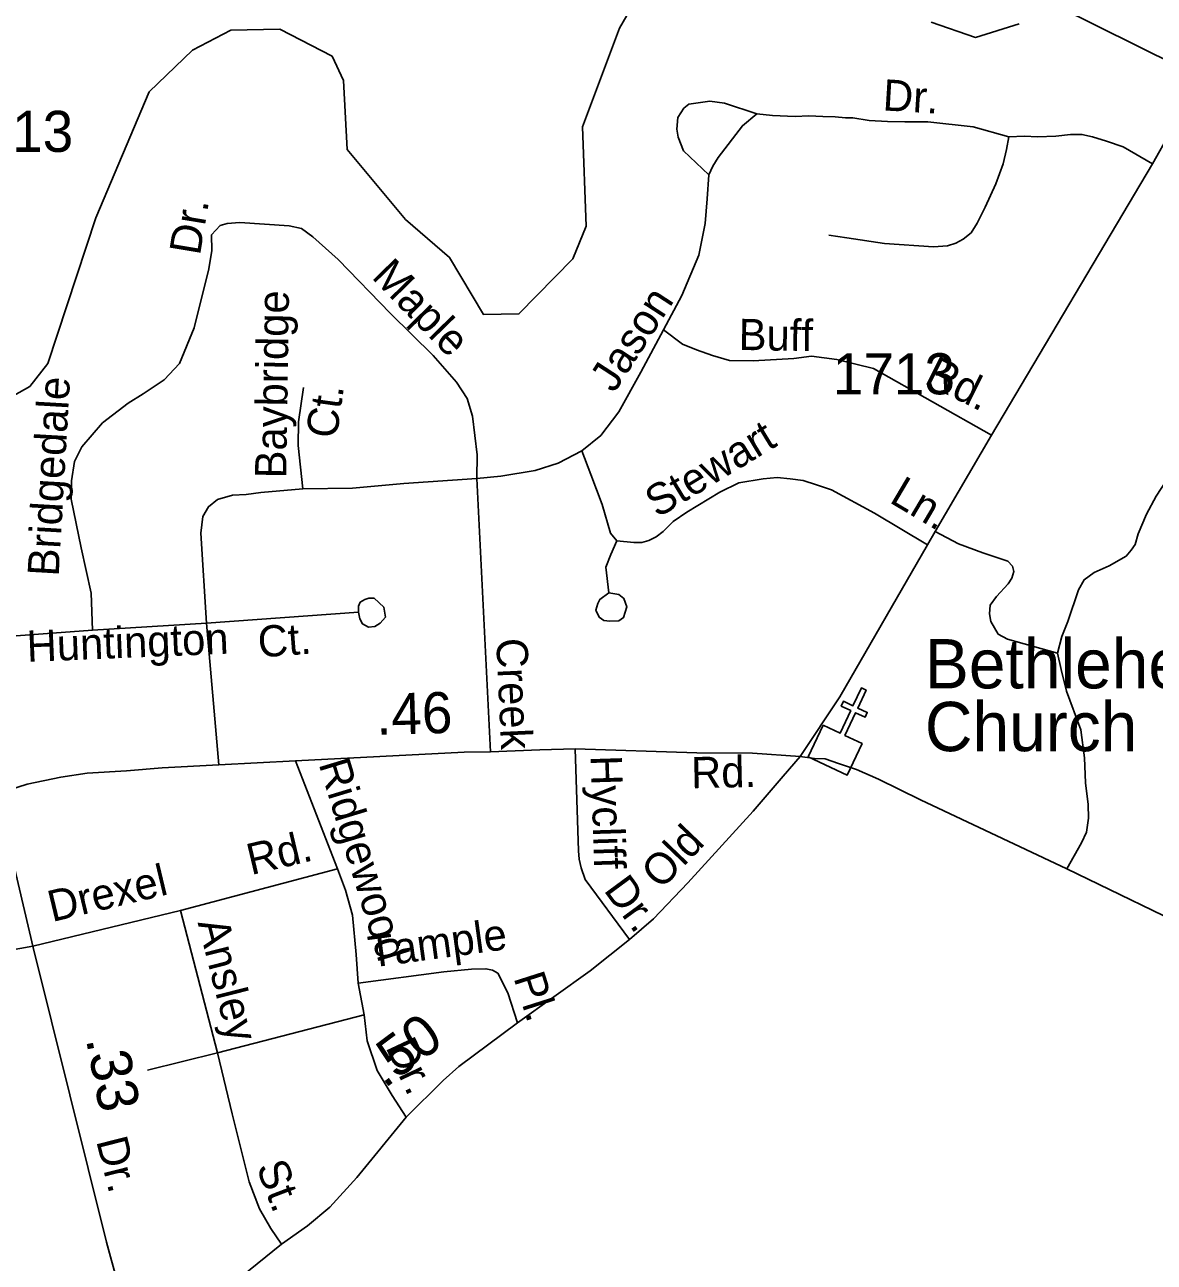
# Model space of a CAD drawing. Extents: x 2220236 to 2384410, y 720751 to 894131.
# Drawn here: x 2341119 to 2344556, y 796965 to 800730 of the extents above; entities that cross this region are included whole.
import ezdxf

# ---------------------------------------------------------------- set-up
doc = ezdxf.new("R2010")
doc.units = 0
for name, color, linetype in [('Exist Cultural Church CELL', 7, 'Continuous'), ('Exist Cultural Church Label', 7, 'Continuous'), ('Exist Hydrographic Creek Single Shore', 7, 'Continuous'), ('Exist Road Non-System Type 51', 7, 'Continuous'), ('Exist Road Non-System Type 51 Label', 7, 'Continuous'), ('Exist Road Secondary Mileage Hundredths English Label', 7, 'Continuous'), ('Exist Road Secondary Type 51 Attributed', 7, 'Continuous'), ('Exist Road Secondary Type 51 Label', 7, 'Continuous'), ('Exist Road Secondary Type 51 Number Label', 7, 'Continuous')]:
    doc.layers.add(name, color=color, linetype=linetype)

msp = doc.modelspace()

# ---------------------------------------------------------------- linework, layer by layer
at = {"layer": 'Exist Cultural Church CELL'}
msp.add_lwpolyline([(2343548.2, 798599), (2343599.8, 798574.9), (2343632.2, 798643.8), (2343603.2, 798657.4), (2343610, 798671.9), (2343639, 798658.3), (2343664.6, 798712.7), (2343679.1, 798705.9), (2343653.5, 798651.5), (2343682.5, 798637.9), (2343675.7, 798623.4), (2343646.7, 798637), (2343614.3, 798568.1), (2343666.5, 798543.5), (2343621.2, 798447.1), (2343503, 798502.7)], close=True, dxfattribs=at)
at = {"layer": 'Exist Hydrographic Creek Single Shore'}
for points in [[(2341069.5, 799593.4), (2341133.9, 799629.8), (2341188.5, 799699.1), (2341335.3, 800142.2), (2341497.3, 800526.3), (2341629.3, 800653.1), (2341745.4, 800713.7), (2341895.3, 800716.5), (2342054.4, 800634.4), (2342088.4, 800560.3), (2342099.3, 800350.7), (2342277.3, 800138), (2342411.4, 800022.1), (2342514.3, 799849.1), (2342622.4, 799850.2), (2342786.5, 800017.7), (2342827.5, 800117.8), (2342815.4, 800419.3), (2342928.3, 800719.3), (2342977.4, 800803.4)], [(2344260.4, 800786.8), (2344626.5, 800605.5), (2344684.2, 800569.1), (2344720, 800530.2), (2344760.1, 800463.9), (2344899.3, 800317.3), (2345207.5, 800339.7), (2345322.4, 800423.3), (2345468.4, 800767.2)], [(2343877.3, 800738.4), (2344011.4, 800691.4), (2344144.3, 800732.9)]]:
    msp.add_lwpolyline(points, dxfattribs=at)
at = {"layer": 'Exist Road Non-System Type 51'}
for p, q in [((2342494.2, 799349.8), (2342535.8, 798517.9)), ((2342134, 798943.1), (2341672, 798909.7)), ((2341672, 798909.7), (2341324.6, 798888.1)), ((2341672, 798909.7), (2341709.6, 798478.5)), ((2341942.9, 798491), (2342070.4, 798161.8)), ((2341592.8, 798036), (2342070.4, 798161.8)), ((2341592.8, 798036), (2341143.6, 797927.2)), ((2341705, 797602.2), (2341592.8, 798036)), ((2342133, 797814.7), (2342151.5, 797717.7)), ((2341705, 797602.2), (2342151.5, 797717.7)), ((2341705, 797602.2), (2341491.8, 797549.7))]:
    msp.add_line(p, q, dxfattribs=at)
for points in [[(2343346.2, 800459), (2343247.8, 800491.8), (2343203.7, 800497.4), (2343139.9, 800488.6), (2343124.2, 800476.3), (2343106.5, 800448.2), (2343103, 800412.1), (2343107.1, 800388.2), (2343123.6, 800346.5), (2343200.5, 800273.4)], [(2343346.2, 800459), (2343302.6, 800422.6), (2343228.9, 800326.2), (2343212.2, 800299.5), (2343200.5, 800273.4)], [(2344550.2, 800306.6), (2344461.1, 800358.5), (2344410.8, 800375.8), (2344368, 800389.6), (2344335.5, 800396.4), (2344301.3, 800396.4), (2344256.8, 800391.3), (2344200.8, 800389.3), (2344160.7, 800390.8), (2344113.2, 800389.6), (2344004.5, 800419.1), (2343866.3, 800435.2), (2343796.3, 800434.6), (2343744.5, 800435.8), (2343688.3, 800439.2), (2343638.2, 800446.5), (2343616, 800446.7), (2343584.6, 800449.5), (2343547, 800451.2), (2343504.3, 800452.9), (2343463.2, 800451.2), (2343394.2, 800453.6), (2343346.2, 800459)], [(2343565.8, 800090), (2343620.6, 800081.5), (2343735.2, 800064.4), (2343884, 800054.1), (2343926.7, 800057.5), (2343952.4, 800066.1), (2343974.6, 800078.1), (2343998.6, 800096.9), (2344017.4, 800126), (2344041.3, 800175.6), (2344073.8, 800245.8), (2344096.1, 800307.4), (2344106.3, 800350.2), (2344113.2, 800389.6)], [(2343200.5, 800273.4), (2343195.5, 800200.4), (2343188.7, 800125.1), (2343169.9, 800029.3), (2343118.6, 799906.1), (2343062.2, 799801.9)], [(2342494.2, 799349.8), (2342494.9, 799421.2), (2342481.5, 799538.9), (2342464.9, 799592.7), (2342432.3, 799642.4), (2342361.3, 799723.5), (2342231.8, 799851.9), (2342071.9, 800015.8), (2341995.2, 800084.9), (2341960.8, 800110.5), (2341922.9, 800118), (2341772.8, 800128.3), (2341734.9, 800125.7), (2341712.9, 800119.6), (2341687.3, 800091.1), (2341687.8, 800043.2), (2341678.5, 799987.1), (2341634.2, 799808.5), (2341589.2, 799700), (2341542.6, 799649.7), (2341479.1, 799606.9), (2341433.7, 799579.2), (2341355, 799518.8), (2341292.6, 799446.2), (2341270.1, 799401.1), (2341260.4, 799342.4), (2341259.8, 799286.5), (2341290.7, 799138.8), (2341320.4, 799001.1), (2341324.6, 798888.1)], [(2343062.2, 799801.9), (2342993.9, 799673.1), (2342926.1, 799552.6), (2342871.4, 799480.7), (2342814.1, 799433.7)], [(2343062.2, 799801.9), (2343120.6, 799758.5), (2343163, 799741), (2343211.1, 799723.6), (2343263.3, 799708.3), (2343335.2, 799707.2), (2343459.2, 799714.7), (2343512.8, 799722.1), (2343589.8, 799711.8), (2343701, 799684.4), (2344061, 799481.6)], [(2341966.7, 799626.8), (2341952, 799522.5), (2341950.9, 799450.6), (2341964.5, 799318.7)], [(2342814.1, 799433.7), (2342742.3, 799396), (2342672.1, 799373.8), (2342567.8, 799356.7), (2342494.2, 799349.8)], [(2342814.1, 799433.7), (2342841.5, 799361.4), (2342875.7, 799271.1), (2342901.3, 799183.8), (2342920.1, 799159.8)], [(2344717.8, 799458), (2344670.2, 799421.4), (2344609, 799368.7), (2344561.7, 799296.1), (2344532.5, 799241.7), (2344507.2, 799181.5), (2344497.7, 799149.3), (2344485.8, 799131.2), (2344469.9, 799113.1), (2344418.5, 799084.4), (2344372.7, 799063.9), (2344343, 799041.5), (2344325.2, 799011.4), (2344292.5, 798915), (2344275, 798868.9), (2344261.7, 798818.7)], [(2343866, 799147.8), (2343704.4, 799244.5), (2343573.5, 799315.6), (2343528.2, 799330.1), (2343487.2, 799343.8), (2343447.8, 799349), (2343408.5, 799352.4), (2343365.7, 799349), (2343291.7, 799336.7), (2343234.1, 799308.2), (2343132.9, 799247), (2343091.3, 799218.5), (2343061.7, 799188.1), (2343039.7, 799171.8), (2343017.9, 799161.5), (2342996, 799155.4), (2342972, 799155), (2342920.1, 799159.8)], [(2341964.5, 799318.7), (2341836.5, 799307.3), (2341792.7, 799300.7), (2341750.6, 799299.2), (2341705.4, 799285.4), (2341677.9, 799263.8), (2341660.2, 799234.3), (2341654.3, 799183.1), (2341672, 798909.7)], [(2342494.2, 799349.8), (2342272.2, 799334.5), (2342116.3, 799320.7), (2341964.5, 799318.7)], [(2344261.7, 798818.7), (2344109.1, 798860.7), (2344081, 798876.3), (2344058.5, 798914.2), (2344054.3, 798938.1), (2344056, 798964.2), (2344075.6, 798990.4), (2344111.2, 799028.8), (2344122.9, 799046.9), (2344128.7, 799067), (2344124.4, 799082.8), (2344110.4, 799098.6), (2344034.1, 799123.7), (2343959.8, 799150.9), (2343889.1, 799188.1)], [(2342920.1, 799159.8), (2342902.5, 799118.1), (2342887, 799080.1), (2342895.8, 799002.2)], [(2342134, 798943.1), (2342133.7, 798961.1), (2342139.6, 798973.2), (2342153.5, 798981.4), (2342165.5, 798985.4), (2342181.5, 798985.7), (2342211.8, 798958.1), (2342216.1, 798928.1), (2342200.4, 798909.8), (2342184.4, 798899.8), (2342164.5, 798897.6), (2342146.5, 798907.2), (2342138.2, 798923.1), (2342134, 798943.1)], [(2342895.8, 799002.2), (2342926, 798996.5), (2342942.1, 798984.7), (2342950.4, 798958.8), (2342940.7, 798926.6), (2342926.9, 798916.5), (2342898.9, 798916.1), (2342880.8, 798918), (2342866.8, 798927.8), (2342856.5, 798949.6), (2342862.3, 798969.8), (2342868.2, 798981.9), (2342895.8, 799002.2)], [(2341324.6, 798888.1), (2341092.5, 798871.5), (2341044.4, 798862.6), (2340955.3, 798848.3)], [(2344261.7, 798818.7), (2344272.3, 798768.7), (2344289, 798703), (2344332.4, 798585.5), (2344343.5, 798499.7), (2344346.4, 798423.8), (2344355.1, 798357.9), (2344355.6, 798315.9), (2344350.1, 798273.9), (2344334.6, 798241.6), (2344289.7, 798161.8)], [(2342793.5, 798527), (2342803.4, 798217.3), (2342805.6, 798191.4), (2342811.9, 798165.4), (2342824.4, 798129.5), (2342958.5, 797947.3)], [(2342070.4, 798161.8), (2342095.1, 798097.3), (2342115.9, 798021.4), (2342127.3, 797902), (2342133, 797814.7)], [(2340575.7, 797681.7), (2340598.8, 797732.8), (2340615.2, 797775.6), (2340631.7, 797810.2), (2340651.5, 797841.6), (2340671.2, 797864.6), (2340691, 797877.8), (2340720.7, 797889.4), (2340748.7, 797894.3), (2340779.9, 797895.9), (2340816.2, 797894.3), (2340849.1, 797884.4), (2340882.1, 797880.6), (2341143.6, 797927.2)], [(2342617.7, 797693.3), (2342588.5, 797784.8), (2342557.9, 797844.5), (2342541.9, 797854.3), (2342521.7, 797858.1), (2342477.7, 797857.5), (2342393.8, 797848.5), (2342133, 797814.7)], [(2342151.5, 797717.7), (2342160.4, 797639.3), (2342190.8, 797548.3), (2342236.5, 797472.7), (2342279.2, 797407.2)], [(2341900, 797020.8), (2341867.4, 797068.4), (2341832.8, 797128.1), (2341801.8, 797209.6), (2341749.4, 797417), (2341705, 797602.2)]]:
    msp.add_lwpolyline(points, dxfattribs=at)
at = {"layer": 'Exist Road Secondary Type 51 Attributed'}
for points in [[(2343478.6, 798503.5), (2343599.2, 798685.7), (2343866, 799147.8), (2343889.1, 799188.1), (2344061, 799481.6), (2344550.2, 800306.6), (2344604.4, 800402.1), (2344663.2, 800516.8), (2344684.2, 800569.1)], [(2341033.7, 798390.3), (2341125.4, 798419.7), (2341228.7, 798441.1), (2341308.8, 798453.6), (2341428.2, 798460.7), (2341536.8, 798469.6), (2341709.6, 798478.5), (2341942.9, 798491), (2342455.8, 798517.1), (2342535.8, 798517.9), (2342685.6, 798523.8), (2342793.5, 798527), (2343163.9, 798515.4), (2343333.2, 798513.7), (2343478.6, 798503.5)], [(2341508, 796703.8), (2341900, 797020.8), (2341979.4, 797075.8), (2342046.7, 797132.6), (2342129.4, 797223.6), (2342279.2, 797407.2), (2342391.9, 797518.6), (2342439.4, 797561.2), (2342617.7, 797693.3), (2342839.7, 797851.9), (2342958.5, 797947.3), (2343031.7, 798010.2), (2343136.3, 798119.3), (2343335.7, 798337.7), (2343426.4, 798444.6), (2343478.6, 798503.5)], [(2343478.6, 798503.5), (2343521.4, 798498.3), (2343553.9, 798496.6), (2343594.9, 798482.9), (2343649.6, 798464.1), (2343716.4, 798435), (2343844.6, 798371.7), (2344289.7, 798161.8), (2344713, 797957), (2345077.5, 797788.2), (2345886, 797410.6)], [(2341508, 796703.8), (2341474.2, 796762.4), (2341436.3, 796820), (2341400.1, 796907.4), (2341367.1, 797026.1), (2341144.5, 797923.2), (2341033.7, 798390.3)]]:
    msp.add_lwpolyline(points, dxfattribs=at)

# ---------------------------------------------------------------- texts
at = {"layer": 'Exist Cultural Church Label'}
for s, p in [('Bethlehem', (2343857.8, 798711.2)), ('Church', (2343857.8, 798520.2))]:
    msp.add_text(s, height=150, dxfattribs=at).set_placement(p)
at = {"layer": 'Exist Road Non-System Type 51 Label'}
for s, rotation, p in [('Dr.', 356.539, (2343728, 800469.7)), ('Dr.', 80.586, (2341651.7, 800026.2)), ('Maple', 314.2918, (2342171.1, 799961.1)), ('Baybridge', 89.1242, (2341914.1, 799349.5)), ('Jason', 56.9706, (2342912, 799607.2)), ('Buff', 359.1217, (2343290.6, 799740.7)), ('Rd.', 333.494, (2343852.6, 799640.9)), ('Bridgedale', 86.6943, (2341221.6, 799050.3)), ('Ct.', 81.9767, (2342067.7, 799468.5)), ('Stewart', 31.1633, (2343043.8, 799228.2)), ('Ln.', 329.4105, (2343746.3, 799278.9)), ('Huntington', 2.3365, (2341126.3, 798791.8)), ('Ct.', 4.3734, (2341831.5, 798805)), ('Creek', 272.5803, (2342553.1, 798862.3)), ('Ridgewood', 286.8908, (2342012.4, 798481.9)), ('Hycliff ', 271.8312, (2342840.4, 798506.4)), ('Rd.', 13.3438, (2341807.2, 798142.9)), ('Drexel', 13.4332, (2341201.8, 798000.1)), ('Dr.', 306.3531, (2342878.3, 798097.4)), ('Ansley', 284.2353, (2341644.4, 797998.8)), ('Tample', 7.7239, (2342170.7, 797861.3)), ('Pl.', 287.7009, (2342605.5, 797831.1)), ('Dr.', 295.1431, (2342215.4, 797619.9)), ('St.', 290.8258, (2341822.2, 797255.5))]:
    msp.add_text(s, height=95, rotation=rotation, dxfattribs=at).set_placement(p)
at = {"layer": 'Exist Road Secondary Mileage Hundredths English Label'}
for s, rotation, p in [('.46', 1.6345, (2342189.2, 798569.5)), ('.50', 36.6735, (2342213, 797492.1)), ('.33', 280.8526, (2341304.4, 797644.2))]:
    msp.add_text(s, height=125, rotation=rotation, dxfattribs=at).set_placement(p)
at = {"layer": 'Exist Road Secondary Type 51 Label'}
for s, rotation, p in [('Rd.', 1.2975, (2343147.4, 798407.2)), ('Old', 46.2058, (2343054.8, 798096.2)), ('Dr.', 284.1379, (2341335.4, 797334.7))]:
    msp.add_text(s, height=95, rotation=rotation, dxfattribs=at).set_placement(p)
at = {"layer": 'Exist Road Secondary Type 51 Number Label'}
for s, p in [('1613', (2340894.2, 800343.3)), ('1713', (2343577.7, 799605.7))]:
    msp.add_text(s, height=125, dxfattribs=at).set_placement(p)

doc.saveas('drawing.dxf')
